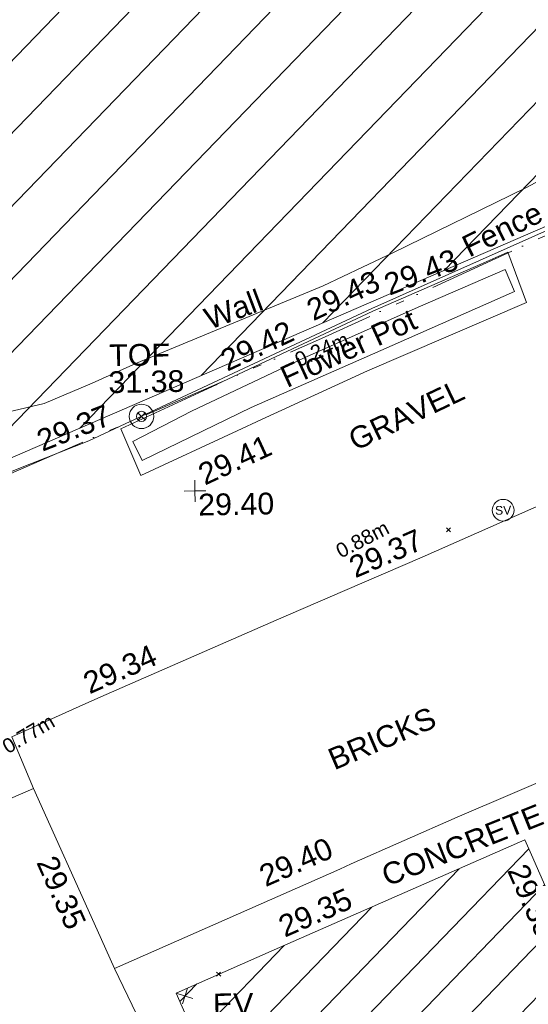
# Model space of a CAD drawing. Header units: millimetres. Extents: x -290717 to 520720, y -103372 to 287762.
# Tile 320 of 375: x 303321 to 312091, y 91078 to 108074. Entities that reach past the tile are written whole.
import ezdxf

# ---------------------------------------------------------------- set-up
doc = ezdxf.new("R2010")
doc.units = ezdxf.units.MM
for name, pattern in [('IMPORT-HIDDEN2 _3_', [4762.5, 3175, -1587.5]), ('IMPORT-UG_ELEC_LV_QLB2 _2_', [2700, 1500, -300.0000000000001, 0, -250, 150, -300.0000000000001, 0, -200]), ('IMPORT-UG_ELEC_STREET LIGHTING_QLB2 _2_', [2700, 1500, -300.0000000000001, 0, -250, 150, -300.0000000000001, 0, -200])]:
    doc.linetypes.add(name, pattern=pattern)
for name, color, linetype, lineweight, true_color in [('00__TOPO__TOP_OF_FENCE_SYMBOL', 7, 'Continuous', 9, 0x666666), ('00_TOPO_EAVE', 7, 'Continuous', 9, 0x666666), ('00_TOPO_SERV_STOP_VALVE', 7, 'Continuous', 9, 0x666666), ('00_UAV_BUILDING_HATCH', 7, 'Continuous', 9, 0x999999), ('00_UAV_BUILDING_OUTLINE', 5, 'Continuous', 9, 0x0000ff), ('00_UAV_EAVE', 7, 'Continuous', 9, 0x666666), ('00_UAV_FENCE', 7, 'Continuous', 9, 0x264c2f), ('00_UAV_FOOTPATH', 7, 'Continuous', 9, 0xa50000), ('00_UAV_FURN_FLOWER_POT', 9, 'Continuous', 9, 0x808080), ('00_UAV_LEVEL_SPOT', 7, 'Continuous', 9, 0x666666), ('00_UAV_TOP_OF_FENCE', 6, 'Continuous', 9, 0xff00ff), ('00_UAV_WALL', 7, 'Continuous', 9, 0x7c00a5), ('01_DTM_CONTOUR_MNR', 7, 'Continuous', 9, 0xa5a552), ('12333-PUM-2D-U-0001-C01 - Rev2_REVIT IMPORT_dwg', 7, 'Continuous', 9, 0x767676), ('PUM-CHAMBER EXTENTS', 6, 'IMPORT-HIDDEN2 _3_', 9, 0xff00ff), ('PUM-ELECTRIC-LV-QLB2', 1, 'IMPORT-UG_ELEC_LV_QLB2 _2_', 9, 0xff0000), ('PUM-ELECTRIC-SL-QLB2', 7, 'IMPORT-UG_ELEC_STREET LIGHTING_QLB2 _2_', 9, 0xff7f7f), ('PUM-UNABLE TO SURVEY', 190, 'Continuous', 9, 0x7f00ff)]:
    doc.layers.add(name, color=color, linetype=linetype, lineweight=lineweight, true_color=true_color)
for name, color, linetype, lineweight in [('00_UAV_DRIVE_WAY', 7, 'Continuous', 9), ('00_UAV_SURFACE', 7, 'Continuous', 9), ('00_UAV_SURVEY_TEXT', 7, 'Continuous', 9), ('GEN-TEXT', 7, 'Continuous', 9)]:
    doc.layers.add(name, color=color, linetype=linetype, lineweight=lineweight)
doc.styles.add('Arial_1', font='arial.ttf', dxfattribs={"height": 250})
doc.styles.add('Swis721 Lt BT', font='swissl.ttf', dxfattribs={"height": 399.9999999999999})
doc.styles.add('Swis721 Lt BT_2', font='swissl.ttf', dxfattribs={"height": 375})

# ---------------------------------------------------------------- blocks, each defined once
blk = doc.blocks.new('12333-PUM-2D-U-0001-C01 - Rev2_REVIT IMPORT_dwg_MSL_Eaves_SYM_1-V74-Site Location Plan Existing')
at = {"layer": '00_TOPO_EAVE', "color": 254, "true_color": 0xcccccc}
for p, q in [((356.5791934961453, -116.0873754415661), (-356.5791934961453, 116.0873754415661)), ((-116.0873754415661, -356.5791934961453), (116.0873754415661, 356.5791934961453))]:
    blk.add_line(p, q, dxfattribs=at)
blk = doc.blocks.new('12333-PUM-2D-U-0001-C01 - Rev2_REVIT IMPORT_dwg_MSL_Sluice_Valve_SYM-2077246-Site Location Plan Existing')
at = {"layer": '00_TOPO_SERV_STOP_VALVE', "color": 254, "true_color": 0xcccccc}
blk.add_circle((0, 0), 500.0000000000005, dxfattribs=at)
at = {"layer": '00_TOPO_SERV_STOP_VALVE', "insert": (0, 198.9876086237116), "char_height": 399.9999999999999, "width": 785.1100955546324, "attachment_point": 2, "line_spacing_factor": 1.005061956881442, "style": 'Swis721 Lt BT'}
blk.add_mtext('SV', dxfattribs=at)
blk = doc.blocks.new('12333-PUM-2D-U-0001-C01 - Rev2_REVIT IMPORT_dwg_MSL_Node_LineworkTOF-2077248-Site Location Plan Existing')
at = {"layer": '00__TOPO__TOP_OF_FENCE_SYMBOL', "color": 254, "true_color": 0xcccccc, "flags": 128}
for points in [[(165.3591892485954, 165.3591892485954), (0, 0), (-165.3591892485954, 165.3591892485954)], [(165.3591892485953, -165.3591892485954), (0, 0), (-165.3591892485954, -165.3591892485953)]]:
    blk.add_lwpolyline(points, dxfattribs=at)
at = {"layer": '00__TOPO__TOP_OF_FENCE_SYMBOL', "color": 254, "true_color": 0xcccccc}
for radius in [562.5594001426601, 233.853208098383]:
    blk.add_circle((0, 0), radius, dxfattribs=at)
blk = doc.blocks.new('12333-PUM-2D-U-0001-C01 - Rev2_REVIT IMPORT_dwg_UAV-2077255-Site Location Plan Existing')
at = {"layer": '00_UAV_LEVEL_SPOT', "color": 254, "true_color": 0xcccccc, "flags": 128}
for points in [[(500.0000000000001, 0), (0, 0), (0, 500.0000000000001)], [(0, -500.0000000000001), (0, 0), (-500.0000000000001, 0)]]:
    blk.add_lwpolyline(points, dxfattribs=at)
blk = doc.blocks.new('12333-PUM-2D-U-0001-C01 - Rev2_REVIT IMPORT_dwg_MGS62954_T2_Galway_ITM_3d_Rev1-2077680-Site Location Plan Existing')
at = {"layer": '00_UAV_BUILDING_HATCH', "true_color": 0xcccccc}
h = blk.add_hatch(dxfattribs=at)
h.set_pattern_fill('FP_1', color=254, style=0, pattern_type=2)
h.set_pattern_definition([(45, (0, 0), (-441.9417382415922, 441.9417382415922), [])])
h.paths.add_polyline_path([(534216501.2405841, 725624672.1803256), (534222581.0661842, 725627217.478084), (534219773.1094857, 725633924.7039714), (534222076.2973717, 725634888.9255378), (534223209.8598302, 725632181.2415231), (534229137.0404626, 725634662.6349992), (534228000.6934177, 725637376.9704161), (534230290.8793015, 725638335.7487396), (534233115.7327259, 725631588.1624868), (534239218.3983119, 725634143.0221257), (534232255.898877, 725650773.9966983), (534226181.442049, 725648230.9465574), (534226776.7979999, 725646808.84954), (534223150.4552031, 725645290.69379), (534220866.391756, 725650746.522041), (534217539.2405843, 725649334.1803254), (534219859.2598308, 725643915.1645024), (534216208.936678, 725642386.9694604), (534215584.7937852, 725643877.828408), (534209523.2405842, 725641340.1803257), (534213745.2493151, 725631255.2789888)])
at = {"layer": '00_UAV_BUILDING_OUTLINE', "color": 254, "true_color": 0xcccccc, "flags": 128}
blk.add_lwpolyline([(534210739.3507093, 725638435.318823), (534209523.2405841, 725641340.1803255), (534211230.5078885, 725642054.9218211), (534215584.7937852, 725643877.8284079), (534215692.7410397, 725643619.9801939), (534216208.936678, 725642386.9694604), (534219587.6421062, 725643801.4526905), (534219859.2598307, 725643915.1645023), (534218007.3006662, 725648240.9027615), (534217539.2405842, 725649334.1803256), (534220866.3917559, 725650746.522041), (534220942.078151, 725650565.7337298), (534222870.5324509, 725645959.3312837), (534223150.4552029, 725645290.69379), (534226776.7979999, 725646808.84954), (534226649.6707504, 725647112.51205), (534226181.4420491, 725648230.9465573), (534229675.1375241, 725649693.5699692), (534232255.898877, 725650773.9966983), (534233106.3204159, 725648742.6372534), (534235037.1648532, 725644130.5256053), (534236968.0092909, 725639518.4139572)], dxfattribs=at)
at = {"layer": '00_UAV_DRIVE_WAY', "color": 254, "true_color": 0xcccccc, "flags": 128}
blk.add_lwpolyline([(534204592.4373671, 725643831.0759318), (534205817.3712668, 725644372.7010932), (534207129.3712668, 725644913.7010932), (534206769.3712668, 725645813.7010931), (534207937.7221216, 725646312.9124151), (534208316.3712668, 725646474.7010931), (534211360.3712668, 725647744.7010933), (534212552.9659103, 725648236.1290909), (534213896.371267, 725648789.7010932), (534216035.3712668, 725649687.7010933), (534217172.8788086, 725650147.2780991), (534218124.371267, 725650531.7010932), (534221058.3712668, 725651746.7010931), (534221790.8225183, 725652062.885103), (534222667.6066166, 725652441.3746084), (534222485.6066167, 725652863.3746083)], dxfattribs=at)
at = {"layer": '00_UAV_FENCE', "color": 254, "true_color": 0xcccccc, "flags": 128}
blk.add_lwpolyline([(534202510.3509521, 725648761.7753834), (534205347.9395009, 725649829.8071387), (534207189.5823609, 725650521.071677), (534208187.9395009, 725650895.8071387), (534211778.3764383, 725652501.459303), (534213102.9395009, 725653093.8071387), (534216367.4685073, 725654485.8738263), (534216425.939501, 725654510.8071387), (534219342.939501, 725655803.8071386), (534220815.6066167, 725656379.3746083), (534220964.9989092, 725656440.1334683), (534221978.6066166, 725656852.3746082), (534224510.6066167, 725657948.3746082), (534224926.5756717, 725656904.1864964), (534225729.6066167, 725654888.3746083), (534227810.6066167, 725655682.3746083), (534228365.1312739, 725655908.8211217), (534230178.6066167, 725656649.3746084), (534232945.6066167, 725657752.3746084), (534233001.9231317, 725657774.3690926), (534236786.7809302, 725659252.5499719)], dxfattribs=at)
at = {"layer": '00_UAV_FOOTPATH', "color": 254, "true_color": 0xcccccc, "flags": 128}
blk.add_lwpolyline([(534208834.9395009, 725640984.8071387), (534208467.371267, 725641783.7010933), (534208179.6860037, 725642456.6867988), (534207129.3712668, 725644913.7010932)], dxfattribs=at)
at = {"layer": '00_UAV_FURN_FLOWER_POT', "color": 254, "true_color": 0xcccccc, "flags": 128}
blk.add_lwpolyline([(534215571.1146551, 725653346.2824326), (534213245.939501, 725652370.8071387), (534210992.939501, 725651423.8071386), (534209096.939501, 725650539.8071387), (534208942.939501, 725650870.8071387), (534209965.939501, 725651375.8071387), (534211909.939501, 725652260.8071387), (534213904.939501, 725653103.8071387), (534215414.939501, 725653727.8071387)], close=True, dxfattribs=at)
at = {"layer": '00_UAV_SURFACE', "color": 254, "true_color": 0xcccccc, "flags": 128}
blk.add_lwpolyline([(534216388.3712668, 725645093.7010932), (534214424.3712668, 725644293.7010932), (534212582.8276092, 725643515.4189303), (534212382.3712668, 725643430.7010932), (534208467.371267, 725641783.7010931)], dxfattribs=at)
at = {"layer": '00_UAV_WALL', "color": 254, "true_color": 0xcccccc, "flags": 128}
blk.add_lwpolyline([(534215774.9395011, 725653154.8071388), (534213010.939501, 725652019.8071388), (534211167.8702583, 725651212.9559964), (534210744.939501, 725651027.8071386), (534209070.939501, 725650284.8071387), (534208739.9395009, 725651096.8071387), (534210397.939501, 725651827.8071388), (534210414.2520968, 725651835.1136976), (534213123.9395009, 725653048.8071386), (534214998.5158392, 725653830.1471909), (534215467.9395009, 725654025.8071387)], close=True, dxfattribs=at)
at = {"layer": '01_DTM_CONTOUR_MNR', "color": 254, "true_color": 0xcccccc, "flags": 128}
blk.add_lwpolyline([(534221631.8869498, 725655980.8333236), (534221240.0000001, 725656550.0000001), (534220642.5780159, 725657068.3972986), (534219532.9904652, 725656748.6432725), (534218609.1484993, 725656458.0175025), (534216430.0000002, 725655457.1746883), (534215784.2907109, 725655126.6523712), (534213483.1734713, 725654049.3741802), (534212954.855961, 725653811.3875372), (534212270.588423, 725653503.1525835), (534209031.095113, 725652221.7208918), (534208257.7707911, 725651893.9716024), (534207429.3400388, 725651556.933603), (534205933.2822344, 725651228.7972099), (534204937.359592, 725650991.6724536), (534203825.6346693, 725650361.6459333), (534202971.4388769, 725649674.5384889), (534202451.8742805, 725649388.7755824), (534202357.650269, 725649366.3070223)], dxfattribs=at)
at = {"xscale": 0.375, "yscale": 0.375, "zscale": 0.375}
for name, p in [('12333-PUM-2D-U-0001-C01 - Rev2_REVIT IMPORT_dwg_MSL_Node_LineworkTOF-2077248-Site Location Plan Existing', (534209100.8225651, 725651303.2572136)), ('12333-PUM-2D-U-0001-C01 - Rev2_REVIT IMPORT_dwg_UAV-2077255-Site Location Plan Existing', (534210000.0000001, 725650000.0000001)), ('12333-PUM-2D-U-0001-C01 - Rev2_REVIT IMPORT_dwg_MSL_Sluice_Valve_SYM-2077246-Site Location Plan Existing', (534215308.6066167, 725649574.3746083)), ('12333-PUM-2D-U-0001-C01 - Rev2_REVIT IMPORT_dwg_MSL_Eaves_SYM_1-V74-Site Location Plan Existing', (534209676.7200001, 725641286.8365))]:
    blk.add_blockref(name, p, dxfattribs=at)
at = {"layer": '00_UAV_BUILDING_OUTLINE', "color": 251, "true_color": 0x666666, "char_height": 375, "width": 1495.902363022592, "attachment_point": 1, "line_spacing_factor": 1.005061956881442, "style": 'Swis721 Lt BT_2'}
for insert, rotation in [((534215610.0320113, 725643502.3704976), 292.7164529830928), ((534211269.8714136, 725642608.2778345), 22.716452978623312)]:
    blk.add_mtext('29.35', dxfattribs=dict(at, insert=insert, rotation=rotation))
at = {"layer": '00_UAV_DRIVE_WAY', "color": 251, "true_color": 0x666666, "char_height": 375, "width": 1495.902363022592, "attachment_point": 1, "line_spacing_factor": 1.005061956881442, "style": 'Swis721 Lt BT_2'}
for s, insert, rotation in [('29.37', (534212595.4342644, 725648789.255481), 22.394905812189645), ('29.34', (534207975.8140568, 725646866.357416), 22.84810573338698)]:
    blk.add_mtext(s, dxfattribs=dict(at, insert=insert, rotation=rotation))
at = {"layer": '00_UAV_EAVE', "insert": (534210155.0985193, 725641319.0639926), "char_height": 375, "width": 736.078940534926, "attachment_point": 1, "line_spacing_factor": 1.005061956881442, "style": 'Swis721 Lt BT_2'}
blk.add_mtext('EV', dxfattribs=at)
at = {"layer": '00_UAV_FENCE', "color": 251, "true_color": 0x666666, "char_height": 375, "attachment_point": 1, "line_spacing_factor": 1.005061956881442, "style": 'Swis721 Lt BT_2'}
for s, insert, width, rotation in [('Fence', (534214639.1028317, 725654283.4046326), 1681.10932225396, 25.239343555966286), ('29.43', (534211939.0213972, 725653234.9308642), 1495.902363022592, 24.09430998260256), ('29.37', (534207249.6077055, 725651072.5690228), 1495.902363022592, 20.57373046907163)]:
    blk.add_mtext(s, dxfattribs=dict(at, insert=insert, width=width, rotation=rotation))
at = {"layer": '00_UAV_FOOTPATH', "color": 251, "true_color": 0x666666, "insert": (534207492.9561247, 725643786.1250336), "char_height": 375, "width": 1495.902363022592, "attachment_point": 1, "rotation": 293.1455470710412, "line_spacing_factor": 1.005061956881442, "style": 'Swis721 Lt BT_2'}
blk.add_mtext('29.35', dxfattribs=at)
at = {"layer": '00_UAV_FURN_FLOWER_POT', "color": 251, "true_color": 0x666666, "insert": (534211468.3596239, 725652090.3317084), "char_height": 375, "width": 2858.835627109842, "attachment_point": 1, "rotation": 23.63196932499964, "line_spacing_factor": 1.005061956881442, "style": 'Swis721 Lt BT_2'}
blk.add_mtext('Flower Pot', dxfattribs=at)
at = {"layer": '00_UAV_LEVEL_SPOT', "insert": (534210051.8765643, 725649949.1441548), "char_height": 375, "width": 1495.902363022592, "attachment_point": 1, "line_spacing_factor": 1.005061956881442, "style": 'Swis721 Lt BT_2'}
blk.add_mtext('29.40', dxfattribs=at)
at = {"layer": '00_UAV_SURFACE', "color": 251, "true_color": 0x666666, "insert": (534210953.0421875, 725643485.5206465), "char_height": 375, "width": 1495.902363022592, "attachment_point": 1, "rotation": 22.836476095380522, "line_spacing_factor": 1.005061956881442, "style": 'Swis721 Lt BT_2'}
blk.add_mtext('29.40', dxfattribs=at)
at = {"layer": '00_UAV_SURVEY_TEXT', "color": 251, "true_color": 0x666666, "char_height": 375, "attachment_point": 1, "line_spacing_factor": 1.005061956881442, "style": 'Swis721 Lt BT_2'}
for s, insert, width, rotation in [('GRAVEL', (534212621.7065902, 725650978.6079085), 2322.210334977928, 24.51346368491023), ('BRICKS', (534212176.9219341, 725645482.0244373), 2165.496754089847, 22.098219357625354), ('CONCRETE', (534213063.0611488, 725643462.0808393), 3286.236302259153, 20.81594736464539)]:
    blk.add_mtext(s, dxfattribs=dict(at, insert=insert, width=width, rotation=rotation))
at = {"layer": '00_UAV_TOP_OF_FENCE', "color": 251, "true_color": 0x666666, "char_height": 375, "attachment_point": 1, "line_spacing_factor": 1.005061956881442, "style": 'Swis721 Lt BT_2'}
for s, insert, width in [('TOF', (534208563.0114825, 725652553.4298495), 1163.479615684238), ('31.38', (534208540.5878408, 725652090.0531447), 1495.902363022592)]:
    blk.add_mtext(s, dxfattribs=dict(at, insert=insert, width=width))
at = {"layer": '00_UAV_WALL', "color": 251, "true_color": 0x666666, "char_height": 375, "attachment_point": 1, "line_spacing_factor": 1.005061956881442, "style": 'Swis721 Lt BT_2'}
for s, insert, width, rotation in [('29.43', (534213283.3141505, 725653662.2686002), 1495.902363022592, 20.22094740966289), ('Wall', (534210177.4511385, 725653128.5885848), 1130.237340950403, 19.6399651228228), ('29.42', (534210439.9721283, 725652389.2714771), 1495.902363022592, 24.128038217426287), ('29.41', (534210021.150759, 725650431.584906), 1495.902363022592, 23.799428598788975)]:
    blk.add_mtext(s, dxfattribs=dict(at, insert=insert, width=width, rotation=rotation))
blk = doc.blocks.new('12333-PUM-2D-U-0001-C01 - Rev2_REVIT IMPORT_dwg-1620468-Site Location Plan Existing')
at = {"layer": 'PUM-CHAMBER EXTENTS', "true_color": 0xfff4d4}
h = blk.add_hatch(dxfattribs=at)
h.set_pattern_fill('FP_14', style=0, pattern_type=2)
h.set_pattern_definition([(45, (-533641079.65, -725615854.3560001), (-618.7184335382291, 618.7184335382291), [])])
h.paths.add_polyline_path([(561369.3501529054, 32961.64382132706), (583432.350152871, 42064.64382132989), (584672.3501528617, 38987.6438212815), (591969.3501528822, 41930.64382136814), (585115.3501528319, 60252.64382129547), (601682.3501528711, 66542.64382133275), (593779.350152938, 86713.64382130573), (593325.3501529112, 86525.64382134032), (591535.8661504, 91032.67662588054), (570762.3501528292, 82754.64382139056), (556580.3501529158, 77376.64382136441), (542174.3501528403, 72021.64382138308), (551469.3501528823, 54861.64382135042), (558438.2640803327, 39445.5614970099)])
at = {"layer": 'GEN-TEXT', "color": 253, "true_color": 0xaaaaaa}
for p, q in [((573243.9948138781, 33362.28848225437), (573314.7054919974, 33432.99916037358)), ((573314.7054919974, 33362.28848225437), (573243.9948138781, 33432.99916037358)), ((569184.8459293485, 25796.14804490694), (569146.9948138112, 25833.99916044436)), ((569146.9948138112, 25763.28848232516), (569176.2598401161, 25792.55350863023)), ((569176.2598401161, 25792.55350863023), (569217.7054919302, 25833.99916044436)), ((569217.7054919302, 25763.28848232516), (569184.8459293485, 25796.14804490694))]:
    blk.add_line(p, q, dxfattribs=at)
at = {"layer": 'PUM-ELECTRIC-SL-QLB2', "color": 254, "true_color": 0xffd4d4, "flags": 128}
blk.add_lwpolyline([(607874.9677994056, 47897.97302288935), (603896.3501529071, 46789.64382130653), (599590.3501529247, 44913.64382137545), (593861.3501528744, 42572.64382136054), (590276.3501529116, 41210.64382127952), (584611.3501528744, 38752.64382129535), (583319.3501528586, 41718.64382131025), (578219.3501528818, 39840.64382128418), (571148.3501528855, 36737.64382128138), (564354.3501528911, 33926.64382129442), (563264.3501529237, 33036.64382128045), (564177.350152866, 30096.64382133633), (564456.170657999, 27548.56176709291)], dxfattribs=at)
at = {"layer": 'PUM-UNABLE TO SURVEY', "color": 7, "true_color": 0xfff4d4, "flags": 128}
blk.add_lwpolyline([(593403.6889939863, 86558.08369384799), (593779.3501529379, 86713.64382130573), (601682.3501528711, 66542.64382133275), (585115.3501528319, 60252.6438212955), (591969.3501528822, 41930.64382136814), (584672.3501528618, 38987.6438212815), (583432.350152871, 42064.64382132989), (561369.3501529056, 32961.64382132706), (551469.3501528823, 54861.64382135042), (542174.3501528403, 72021.64382138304), (556580.3501529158, 77376.64382136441), (570762.3501528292, 82754.64382139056), (574739.240917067, 84339.3939527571)], dxfattribs=at)
blk.add_blockref('12333-PUM-2D-U-0001-C01 - Rev2_REVIT IMPORT_dwg_MGS62954_T2_Galway_ITM_3d_Rev1-2077680-Site Location Plan Existing', (-533641079.6498471, -725615854.3561786))
at = {"layer": 'PUM-ELECTRIC-LV-QLB2', "char_height": 250, "width": 1160.025439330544, "attachment_point": 2, "line_spacing_factor": 0.9417779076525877, "style": 'Arial_1'}
for s, insert, rotation in [('0.88m', (571737.5979022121, 33372.80457061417), 26.359100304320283), ('0.77m', (565914.0430900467, 30113.3137613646), 29.470014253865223)]:
    blk.add_mtext(s, dxfattribs=dict(at, insert=insert, rotation=rotation))
at = {"layer": 'PUM-ELECTRIC-SL-QLB2', "insert": (571101.6098361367, 36665.5051080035), "char_height": 250, "width": 1160.025439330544, "attachment_point": 2, "rotation": 22.47719975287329, "line_spacing_factor": 0.9417779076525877, "style": 'Arial_1'}
blk.add_mtext('0.24m', dxfattribs=at)

msp = doc.modelspace()

# ---------------------------------------------------------------- block references
at = {"layer": '12333-PUM-2D-U-0001-C01 - Rev2_REVIT IMPORT_dwg', "color": 254, "linetype": 'IMPORT-UG_ELEC_STREET LIGHTING_QLB2 _2_', "true_color": 0xffd4d4, "rotation": 0.9999999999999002}
msp.add_blockref('12333-PUM-2D-U-0001-C01 - Rev2_REVIT IMPORT_dwg-1620468-Site Location Plan Existing', (-261895.0770586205, 55869.5817132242), dxfattribs=at)

doc.saveas('drawing.dxf')
